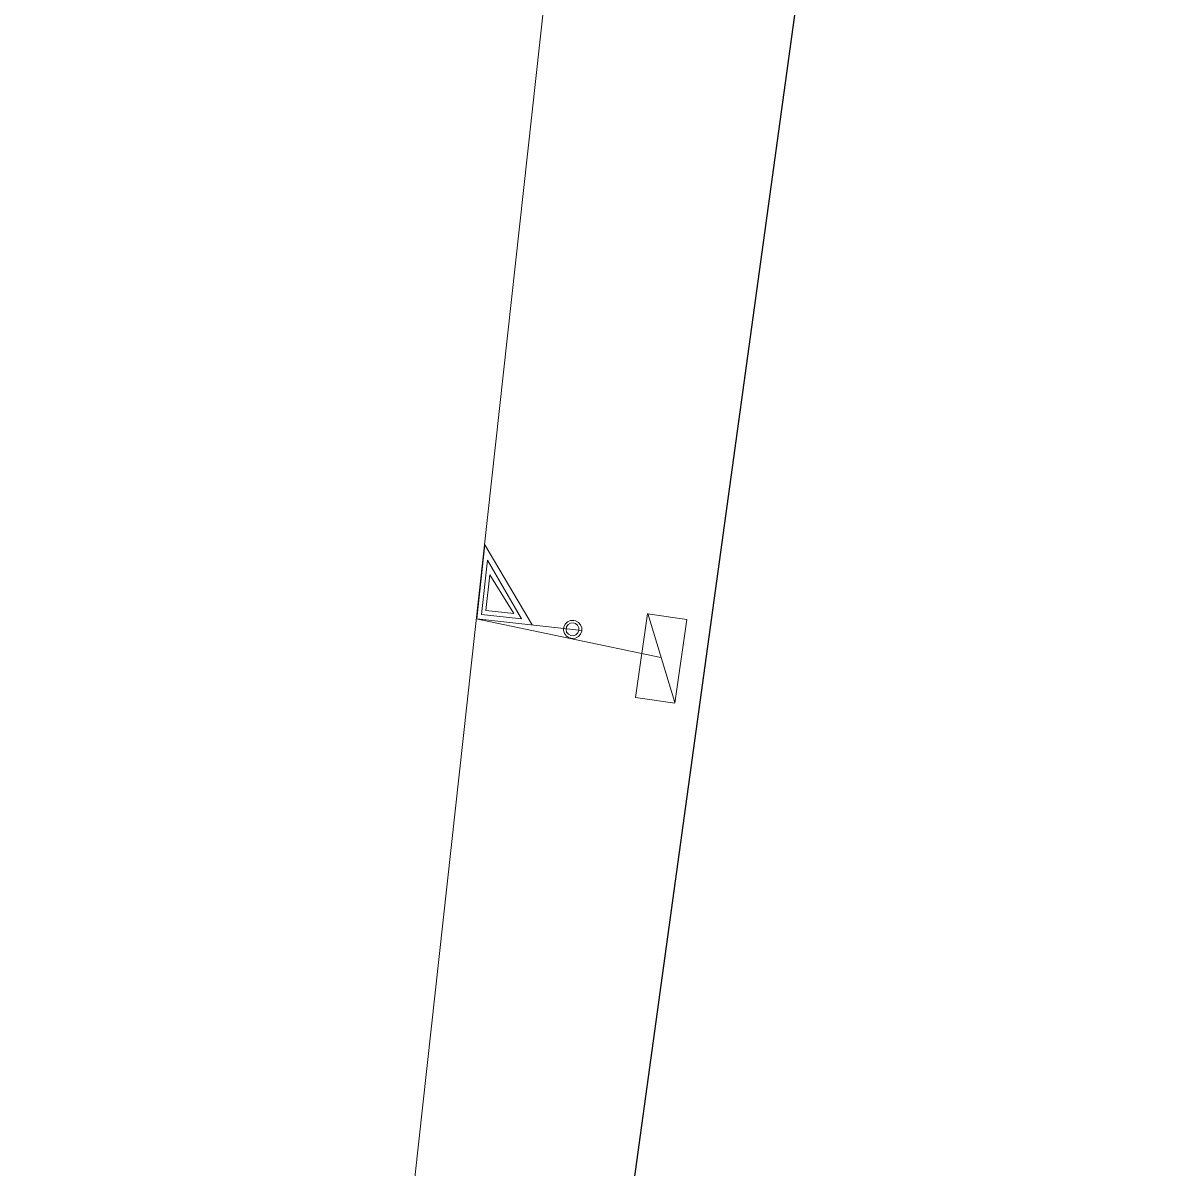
# Model space of a CAD drawing. Extents: x -732096 to -731933, y -1048703 to -1047964.
# Drawn here: x -732054.67 to -732042.7, y -1048333.8 to -1048321.94 of the extents above; entities that cross this region are included whole.
import ezdxf

# ---------------------------------------------------------------- set-up
doc = ezdxf.new("R2010")
doc.units = 0
doc.header["$LTSCALE"] = 0.32
for name, color, linetype, lineweight in [('18', 7, 'Continuous', 13), ('20', 7, 'Continuous', 13), ('49', 7, 'Continuous', 13), ('8', 7, 'Continuous', 13)]:
    doc.layers.add(name, color=color, linetype=linetype, lineweight=lineweight)

msp = doc.modelspace()

# ---------------------------------------------------------------- linework, layer by layer
at = {"layer": '18'}
msp.add_line((-732047.914, -1048328.977), (-732048.195, -1048328.053), dxfattribs=at)
for points in [[(-732048.879, -1048328.228), (-732049.967, -1048328.108), (-732049.883, -1048327.343), (-732049.393, -1048328.171)], [(-732049.504, -1048328.109), (-732049.918, -1048328.063), (-732049.856, -1048327.501), (-732049.503, -1048328.109)], [(-732049.583, -1048328.053), (-732049.873, -1048328.021), (-732049.832, -1048327.651), (-732049.583, -1048328.054)]]:
    msp.add_lwpolyline(points, dxfattribs=at)
for points in [[(-732048.962, -1048328.124), (-732048.995, -1048328.126), (-732049.026, -1048328.14), (-732049.05, -1048328.164), (-732049.063, -1048328.194), (-732049.066, -1048328.227), (-732049.056, -1048328.26), (-732049.036, -1048328.287), (-732049.008, -1048328.305), (-732048.975, -1048328.312), (-732048.943, -1048328.307), (-732048.913, -1048328.291), (-732048.891, -1048328.266), (-732048.879, -1048328.235), (-732048.879, -1048328.201), (-732048.89, -1048328.169), (-732048.913, -1048328.145), (-732048.942, -1048328.128)], [(-732048.966, -1048328.151), (-732048.994, -1048328.154), (-732049.019, -1048328.167), (-732049.035, -1048328.191), (-732049.041, -1048328.218), (-732049.035, -1048328.246), (-732049.017, -1048328.268), (-732048.992, -1048328.282), (-732048.964, -1048328.284), (-732048.938, -1048328.275), (-732048.918, -1048328.255), (-732048.907, -1048328.229), (-732048.908, -1048328.2), (-732048.921, -1048328.175), (-732048.942, -1048328.157)], [(-732048.322, -1048328.922), (-732048.196, -1048328.057), (-732047.788, -1048328.116), (-732047.915, -1048328.981)]]:
    msp.add_lwpolyline(points, close=True, dxfattribs=at)
at = {"layer": '20'}
msp.add_lwpolyline([(-732053.28, -1048358.15), (-732049.19, -1048321), (-732042.699, -1048318.07)], dxfattribs=at)
msp.add_lwpolyline([(-732053.28, -1048358.15), (-732049.19, -1048321), (-732042.699, -1048318.07)], dxfattribs=at)
at = {"layer": '49'}
msp.add_line((-732048.059, -1048328.51), (-732049.972, -1048328.107), dxfattribs=at)
msp.add_line((-732048.059, -1048328.51), (-732049.972, -1048328.107), dxfattribs=at)
at = {"layer": '8', "lineweight": 25}
msp.add_lwpolyline([(-732044.76, -1048309.89), (-732045.27, -1048311.67), (-732051.3, -1048355.421), (-732054.669, -1048386.855)], dxfattribs=at)

doc.saveas('drawing.dxf')
